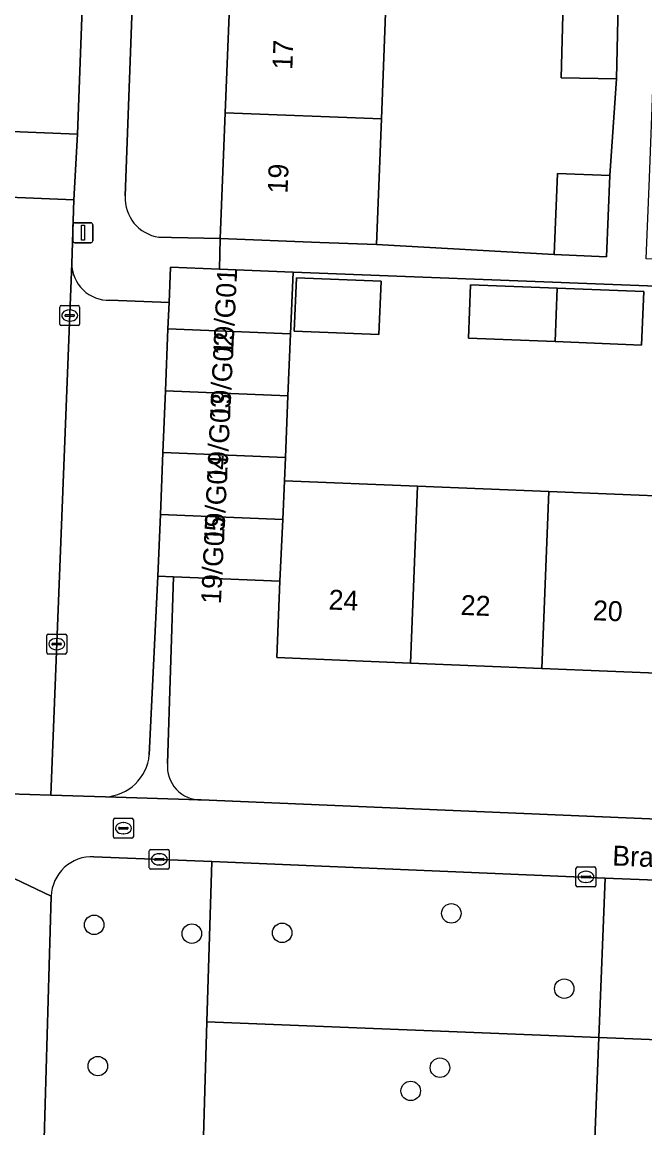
# Model space of a CAD drawing. Extents: x 160732 to 162107, y 387428 to 388479.
# Drawn here: x 161554.7 to 161585.9, y 387874.9 to 387930.4 of the extents above; entities that cross this region are included whole.
import ezdxf

# ---------------------------------------------------------------- set-up
doc = ezdxf.new("R2010")
doc.units = 0
for name, color, linetype in [('IMGEO_Boom', 7, 'Continuous'), ('IMGEO_Brandkraan', 7, 'Continuous'), ('IMGEO_Erf', 7, 'Continuous'), ('IMGEO_Groenvoorziening', 7, 'Continuous'), ('IMGEO_Kolk', 7, 'Continuous'), ('IMGEO_Lichtmast', 7, 'Continuous'), ('IMGEO_Openbare_ruimte_label', 7, 'Continuous'), ('IMGEO_Pand', 7, 'Continuous'), ('IMGEO_Pand_nummerreeks', 7, 'Continuous'), ('IMGEO_Parkeervlak_open', 7, 'Continuous'), ('IMGEO_Rijbaan_lokaal_open', 7, 'Continuous'), ('IMGEO_Voetpad_open', 7, 'Continuous')]:
    doc.layers.add(name, color=color, linetype=linetype)

msp = doc.modelspace()

# ---------------------------------------------------------------- linework, layer by layer
at = {"layer": 'IMGEO_Boom'}
for centre in [(161576.235, 387885.651), (161558.31, 387885.075), (161563.214, 387884.635), (161567.746, 387884.672), (161581.899, 387881.872), (161558.495, 387877.987), (161575.662, 387877.905), (161574.197, 387876.741)]:
    msp.add_circle(centre, 0.489, dxfattribs=at)
at = {"layer": 'IMGEO_Brandkraan'}
for p, q in [((161559.277, 387889.498), (161559.277, 387890.35)), ((161559.352, 387890.424), (161560.204, 387890.424)), ((161559.765, 387890.204), (161559.79, 387890.204)), ((161560.278, 387890.35), (161560.278, 387889.498)), ((161559.536, 387889.918), (161559.536, 387889.93)), ((161559.974, 387889.881), (161559.576, 387889.881)), ((161559.579, 387889.967), (161559.977, 387889.967)), ((161559.788, 387889.644), (161559.763, 387889.644)), ((161560.02, 387889.93), (161560.02, 387889.918)), ((161560.204, 387889.424), (161559.352, 387889.424))]:
    msp.add_line(p, q, dxfattribs=at)
for points in [[(161559.277, 387889.498), (161559.277, 387890.35)], [(161559.352, 387890.424), (161560.204, 387890.424)], [(161560.278, 387890.35), (161560.278, 387889.498)], [(161560.204, 387889.424), (161559.352, 387889.424)]]:
    msp.add_lwpolyline(points, dxfattribs=at)
for centre, radius, start, end in [((161559.354, 387890.348), 0.0765, 91.552, 178.448), ((161559.354, 387890.348), 0.0765, 91.552, 178.448), ((161560.202, 387890.348), 0.0765, 1.552, 88.448), ((161560.202, 387890.348), 0.0765, 1.552, 88.448), ((161559.354, 387889.5), 0.0765, 181.552, 268.448), ((161559.354, 387889.5), 0.0765, 181.552, 268.448), ((161559.576, 387889.927), 0.0403, 85.8775, 175.7526), ((161559.573, 387889.917), 0.0366, 178.938, 274.7102), ((161559.977, 387889.924), 0.043, 264.8664, 352.4533), ((161559.981, 387889.929), 0.0386, 1.7309, 96.639), ((161560.202, 387889.5), 0.0765, 271.552, 358.448), ((161560.202, 387889.5), 0.0765, 271.552, 358.448)]:
    msp.add_arc(centre, radius, start, end, dxfattribs=at)
for centre, major_axis, ratio, start_param, end_param in [((161559.764, 387889.924), (-0.387, 0.002), 0.722429, 4.712389, 7.853982), ((161559.789, 387889.924), (-0.39, 0.002), 0.717154, 1.570796, 4.712389)]:
    msp.add_ellipse(centre, major_axis=major_axis, ratio=ratio, start_param=start_param, end_param=end_param, dxfattribs=at)
at = {"layer": 'IMGEO_Erf'}
for points in [[(161562.02, 387979.852), (161559.873, 387921.652)], [(161561.55, 387919.584), (161562.199, 387919.57), (161564.642, 387919.515), (161564.888, 387925.826), (161565.129, 387932.017), (161565.37, 387938.208), (161565.611, 387944.399), (161565.852, 387950.59), (161566.094, 387956.781)], [(161572.97, 387931.712), (161572.729, 387925.521), (161572.483, 387919.209), (161581.392, 387918.718), (161581.567, 387922.785), (161584.196, 387922.672), (161584.52, 387927.523), (161581.753, 387927.586), (161581.838, 387931.367)], [(161607.248, 387896.871), (161600.539, 387897.143), (161593.95, 387897.41), (161587.361, 387897.677), (161580.771, 387897.945), (161574.182, 387898.212), (161567.472, 387898.484), (161567.628, 387902.319), (161562.294, 387902.535), (161561.99, 387893.171)], [(161563.683, 387891.347), (161605.141, 387889.589), (161605.217, 387889.587)]]:
    msp.add_lwpolyline(points, dxfattribs=at)
for points in [[(161607.851, 387913.352), (161601.138, 387913.588), (161601.243, 387916.561), (161568.289, 387917.831), (161568.163, 387914.729), (161568.037, 387911.626), (161567.911, 387908.523), (161567.864, 387907.354), (161574.542, 387907.083), (161581.131, 387906.816), (161587.721, 387906.549), (161594.31, 387906.282), (161600.9, 387906.014), (161602.612, 387905.945), (161604.609, 387905.864), (161604.677, 387907.954), (161607.673, 387907.809)], [(161568.348, 387914.87), (161568.456, 387917.549), (161572.706, 387917.378), (161572.599, 387914.699)], [(161581.437, 387914.345), (161577.095, 387914.519), (161577.203, 387917.198), (161581.545, 387917.024), (161585.886, 387916.85), (161585.779, 387914.171)]]:
    msp.add_lwpolyline(points, close=True, dxfattribs=at)
for centre, radius, start, end in [((161561.841, 387921.534), 1.972, 176.578, 261.5012), ((161563.651, 387893.015), 1.668, 174.6185, 271.1152)]:
    msp.add_arc(centre, radius, start, end, dxfattribs=at)
at = {"layer": 'IMGEO_Groenvoorziening'}
for points in [[(161557.589, 387872.42), (161563.732, 387872.169), (161563.971, 387880.208), (161564.211, 387888.247), (161558.291, 387888.495)], [(161556.156, 387886.506), (161555.794, 387874.342)]]:
    msp.add_lwpolyline(points, dxfattribs=at)
for points in [[(161583.631, 387879.426), (161583.948, 387887.42), (161564.211, 387888.247), (161563.971, 387880.208)], [(161605.305, 387878.566), (161605.622, 387886.559), (161583.948, 387887.42), (161583.631, 387879.426)], [(161583.311, 387871.368), (161583.631, 387879.426), (161563.971, 387880.208), (161563.732, 387872.169)], [(161604.965, 387870.483), (161605.305, 387878.566), (161583.631, 387879.426), (161583.311, 387871.368)]]:
    msp.add_lwpolyline(points, close=True, dxfattribs=at)
msp.add_arc((161558.207, 387886.445), 2.052, 87.6467, 178.2981, dxfattribs=at)
at = {"layer": 'IMGEO_Kolk'}
for p, q in [((161556.656, 387916.152), (161557.508, 387916.152)), ((161556.581, 387915.226), (161556.581, 387916.078)), ((161556.84, 387915.646), (161556.84, 387915.658)), ((161557.278, 387915.609), (161556.88, 387915.609)), ((161556.883, 387915.695), (161557.281, 387915.695)), ((161557.069, 387915.932), (161557.094, 387915.932)), ((161557.324, 387915.658), (161557.324, 387915.646)), ((161557.582, 387916.078), (161557.582, 387915.226)), ((161557.508, 387915.152), (161556.656, 387915.152)), ((161557.092, 387915.372), (161557.067, 387915.372)), ((161555.932, 387898.736), (161555.932, 387899.588)), ((161556.007, 387899.662), (161556.859, 387899.662)), ((161556.933, 387899.588), (161556.933, 387898.736)), ((161556.191, 387899.156), (161556.191, 387899.168)), ((161556.629, 387899.119), (161556.231, 387899.119)), ((161556.234, 387899.205), (161556.632, 387899.205)), ((161556.42, 387899.442), (161556.445, 387899.442)), ((161556.675, 387899.168), (161556.675, 387899.156)), ((161556.859, 387898.662), (161556.007, 387898.662)), ((161556.443, 387898.882), (161556.418, 387898.882)), ((161561.079, 387887.935), (161561.079, 387888.787)), ((161561.154, 387888.861), (161562.006, 387888.861)), ((161561.381, 387888.404), (161561.779, 387888.404)), ((161561.567, 387888.641), (161561.592, 387888.641)), ((161562.08, 387888.787), (161562.08, 387887.935)), ((161562.006, 387887.861), (161561.154, 387887.861)), ((161561.338, 387888.355), (161561.338, 387888.367)), ((161561.776, 387888.318), (161561.378, 387888.318)), ((161561.59, 387888.081), (161561.565, 387888.081)), ((161561.822, 387888.367), (161561.822, 387888.355)), ((161582.488, 387887.055), (161582.488, 387887.907)), ((161582.563, 387887.981), (161583.415, 387887.981)), ((161583.489, 387887.907), (161583.489, 387887.055)), ((161582.747, 387887.475), (161582.747, 387887.487)), ((161583.185, 387887.438), (161582.787, 387887.438)), ((161582.79, 387887.524), (161583.188, 387887.524)), ((161582.976, 387887.761), (161583.001, 387887.761)), ((161583.231, 387887.487), (161583.231, 387887.475)), ((161583.415, 387886.981), (161582.563, 387886.981)), ((161582.999, 387887.201), (161582.974, 387887.201))]:
    msp.add_line(p, q, dxfattribs=at)
for points in [[(161556.656, 387916.152), (161557.508, 387916.152)], [(161556.581, 387915.226), (161556.581, 387916.078)], [(161557.582, 387916.078), (161557.582, 387915.226)], [(161557.508, 387915.152), (161556.656, 387915.152)], [(161555.932, 387898.736), (161555.932, 387899.588)], [(161556.007, 387899.662), (161556.859, 387899.662)], [(161556.933, 387899.588), (161556.933, 387898.736)], [(161556.859, 387898.662), (161556.007, 387898.662)], [(161561.079, 387887.935), (161561.079, 387888.787)], [(161561.154, 387888.861), (161562.006, 387888.861)], [(161562.08, 387888.787), (161562.08, 387887.935)], [(161562.006, 387887.861), (161561.154, 387887.861)], [(161582.488, 387887.055), (161582.488, 387887.907)], [(161582.563, 387887.981), (161583.415, 387887.981)], [(161583.489, 387887.907), (161583.489, 387887.055)], [(161583.415, 387886.981), (161582.563, 387886.981)]]:
    msp.add_lwpolyline(points, dxfattribs=at)
for centre, radius, start, end in [((161556.658, 387916.076), 0.0765, 91.552, 178.448), ((161556.658, 387916.076), 0.0765, 91.552, 178.448), ((161557.506, 387916.076), 0.0765, 1.552, 88.448), ((161557.506, 387916.076), 0.0765, 1.552, 88.448), ((161556.88, 387915.655), 0.0403, 85.8775, 175.7526), ((161556.877, 387915.645), 0.0366, 178.938, 274.7102), ((161557.281, 387915.652), 0.043, 264.8664, 352.4533), ((161557.285, 387915.657), 0.0386, 1.7309, 96.639), ((161556.658, 387915.228), 0.0765, 181.552, 268.448), ((161556.658, 387915.228), 0.0765, 181.552, 268.448), ((161557.506, 387915.228), 0.0765, 271.552, 358.448), ((161557.506, 387915.228), 0.0765, 271.552, 358.448), ((161556.009, 387899.586), 0.0765, 91.552, 178.448), ((161556.009, 387899.586), 0.0765, 91.552, 178.448), ((161556.857, 387899.586), 0.0765, 1.552, 88.448), ((161556.857, 387899.586), 0.0765, 1.552, 88.448), ((161556.231, 387899.165), 0.0403, 85.8775, 175.7526), ((161556.228, 387899.155), 0.0366, 178.938, 274.7102), ((161556.632, 387899.162), 0.043, 264.8664, 352.4533), ((161556.636, 387899.167), 0.0386, 1.7309, 96.639), ((161556.009, 387898.738), 0.0765, 181.552, 268.448), ((161556.009, 387898.738), 0.0765, 181.552, 268.448), ((161556.857, 387898.738), 0.0765, 271.552, 358.448), ((161556.857, 387898.738), 0.0765, 271.552, 358.448), ((161561.156, 387888.785), 0.0765, 91.552, 178.448), ((161561.156, 387888.785), 0.0765, 91.552, 178.448), ((161561.378, 387888.364), 0.0403, 85.8775, 175.7526), ((161561.783, 387888.366), 0.0386, 1.7309, 96.639), ((161562.004, 387888.785), 0.0765, 1.552, 88.448), ((161562.004, 387888.785), 0.0765, 1.552, 88.448), ((161561.156, 387887.937), 0.0765, 181.552, 268.448), ((161561.156, 387887.937), 0.0765, 181.552, 268.448), ((161561.375, 387888.354), 0.0366, 178.938, 274.7102), ((161561.779, 387888.361), 0.043, 264.8664, 352.4533), ((161562.004, 387887.937), 0.0765, 271.552, 358.448), ((161562.004, 387887.937), 0.0765, 271.552, 358.448), ((161582.565, 387887.905), 0.0765, 91.552, 178.448), ((161582.565, 387887.905), 0.0765, 91.552, 178.448), ((161583.413, 387887.905), 0.0765, 1.552, 88.448), ((161583.413, 387887.905), 0.0765, 1.552, 88.448), ((161582.787, 387887.484), 0.0403, 85.8775, 175.7526), ((161582.784, 387887.474), 0.0366, 178.938, 274.7102), ((161583.188, 387887.481), 0.043, 264.8664, 352.4533), ((161583.192, 387887.486), 0.0386, 1.7309, 96.639), ((161582.565, 387887.057), 0.0765, 181.552, 268.448), ((161582.565, 387887.057), 0.0765, 181.552, 268.448), ((161583.413, 387887.057), 0.0765, 271.552, 358.448), ((161583.413, 387887.057), 0.0765, 271.552, 358.448)]:
    msp.add_arc(centre, radius, start, end, dxfattribs=at)
for centre, major_axis, ratio, start_param, end_param in [((161557.068, 387915.652), (-0.387, 0.002), 0.722429, 4.712389, 7.853982), ((161557.093, 387915.652), (-0.39, 0.002), 0.717154, 1.570796, 4.712389), ((161556.419, 387899.162), (-0.387, 0.002), 0.722429, 4.712389, 7.853982), ((161556.444, 387899.162), (-0.39, 0.002), 0.717154, 1.570796, 4.712389), ((161561.566, 387888.361), (-0.387, 0.002), 0.722429, 4.712389, 7.853982), ((161561.591, 387888.361), (-0.39, 0.002), 0.717154, 1.570796, 4.712389), ((161582.975, 387887.481), (-0.387, 0.002), 0.722429, 4.712389, 7.853982), ((161583, 387887.481), (-0.39, 0.002), 0.717154, 1.570796, 4.712389)]:
    msp.add_ellipse(centre, major_axis=major_axis, ratio=ratio, start_param=start_param, end_param=end_param, dxfattribs=at)
at = {"layer": 'IMGEO_Lichtmast'}
for p, q in [((161557.248, 387919.406), (161557.248, 387920.206)), ((161557.248, 387920.206), (161557.248, 387919.406)), ((161557.348, 387920.306), (161558.138, 387920.306)), ((161558.138, 387920.306), (161557.348, 387920.306)), ((161558.238, 387920.206), (161558.238, 387919.406)), ((161558.238, 387919.406), (161558.238, 387920.206)), ((161558.138, 387919.306), (161557.348, 387919.306)), ((161557.348, 387919.306), (161558.138, 387919.306))]:
    msp.add_line(p, q, dxfattribs=at)
msp.add_lwpolyline([(161557.668, 387920.181), (161557.818, 387920.181), (161557.818, 387919.431), (161557.668, 387919.431), (161557.668, 387920.181)], dxfattribs=at)
for centre, start, end in [((161557.348, 387920.206), 90, 180), ((161557.348, 387920.206), 90, 180), ((161558.138, 387920.206), 0, 90), ((161558.138, 387920.206), 360, 90), ((161557.348, 387919.406), 180, 270), ((161557.348, 387919.406), 180, 270), ((161558.138, 387919.406), 270, 0), ((161558.138, 387919.406), 270, 0)]:
    msp.add_arc(centre, 0.1, start, end, dxfattribs=at)
at = {"layer": 'IMGEO_Pand'}
for points in [[(161572.729, 387925.521), (161572.97, 387931.712), (161565.129, 387932.017), (161564.888, 387925.826)], [(161581.753, 387927.586), (161584.52, 387927.523), (161584.604, 387931.259), (161581.838, 387931.367)], [(161564.888, 387925.826), (161564.642, 387919.515), (161569.639, 387919.32), (161572.483, 387919.209), (161572.729, 387925.521)], [(161581.567, 387922.785), (161581.392, 387918.718), (161584.021, 387918.605), (161584.196, 387922.672)], [(161564.603, 387917.981), (161562.139, 387918.081), (161562.067, 387916.305), (161562.013, 387914.978), (161568.163, 387914.729), (161568.289, 387917.831)], [(161572.706, 387917.378), (161568.456, 387917.549), (161568.348, 387914.87), (161572.599, 387914.699)], [(161581.545, 387917.024), (161577.203, 387917.198), (161577.095, 387914.519), (161581.437, 387914.345)], [(161585.886, 387916.85), (161581.545, 387917.024), (161581.437, 387914.345), (161585.779, 387914.171)], [(161568.163, 387914.729), (161562.013, 387914.978), (161561.887, 387911.875), (161568.037, 387911.626)], [(161568.037, 387911.626), (161561.887, 387911.875), (161561.762, 387908.773), (161567.911, 387908.523)], [(161567.911, 387908.523), (161561.762, 387908.773), (161561.636, 387905.67), (161567.773, 387905.421), (161567.864, 387907.354)], [(161567.773, 387905.421), (161567.628, 387902.319), (161567.472, 387898.484), (161574.182, 387898.212), (161574.542, 387907.083), (161567.864, 387907.354)], [(161574.182, 387898.212), (161580.771, 387897.945), (161581.131, 387906.816), (161574.542, 387907.083)], [(161587.721, 387906.549), (161581.131, 387906.816), (161580.771, 387897.945), (161587.361, 387897.677)], [(161561.51, 387902.567), (161562.294, 387902.535), (161567.628, 387902.319), (161567.773, 387905.421), (161561.636, 387905.67)]]:
    msp.add_lwpolyline(points, close=True, dxfattribs=at)
at = {"layer": 'IMGEO_Parkeervlak_open'}
for points in [[(161557.185, 387918.257), (161556.135, 387891.588), (161558.878, 387891.502)], [(161561.076, 387893.602), (161561.51, 387902.567), (161561.636, 387905.67), (161561.762, 387908.773), (161561.887, 387911.875), (161562.013, 387914.978), (161562.067, 387916.305), (161559.099, 387916.421)]]:
    msp.add_lwpolyline(points, dxfattribs=at)
for centre, radius, start, end in [((161559.041, 387918.276), 1.856, 180.6012, 271.7819), ((161558.766, 387893.819), 2.32, 272.7633, 354.6243)]:
    msp.add_arc(centre, radius, start, end, dxfattribs=at)
at = {"layer": 'IMGEO_Rijbaan_lokaal_open'}
for points in [[(161492.938, 388004.061), (161492.756, 388000), (161489.979, 387927.472), (161496.848, 387927.196), (161500, 387927.069), (161502.944, 387926.951), (161544.321, 387925.286), (161547.751, 387925.148), (161550.416, 387925.041), (161557.467, 387924.757), (161559.656, 387983.388)], [(161550.843, 387891.754), (161556.135, 387891.588), (161557.185, 387918.257), (161557.287, 387921.455), (161550.384, 387921.739), (161550.214, 387917.744), (161550.058, 387914.077), (161549.567, 387902.525), (161549.161, 387893.605)]]:
    msp.add_lwpolyline(points, dxfattribs=at)
at = {"layer": 'IMGEO_Voetpad_open'}
for points in [[(161560.333, 388001.515), (161560.277, 388000), (161559.656, 387983.388), (161557.467, 387924.757), (161557.287, 387921.455), (161557.185, 387918.257)], [(161559.873, 387921.652), (161562.02, 387979.852)], [(161584.604, 387931.259), (161584.52, 387927.523), (161584.196, 387922.672), (161584.021, 387918.605), (161581.392, 387918.718), (161572.483, 387919.209), (161569.639, 387919.32), (161564.642, 387919.515), (161564.603, 387917.981), (161568.289, 387917.831), (161601.243, 387916.561), (161607.956, 387916.324), (161608.015, 387917.755), (161605.089, 387917.875), (161600.093, 387918.069), (161597.228, 387918.18), (161588.637, 387918.381), (161586.008, 387918.494), (161586.183, 387922.56), (161586.364, 387927.412), (161586.448, 387931.131)], [(161550.384, 387921.739), (161557.287, 387921.455), (161557.467, 387924.757), (161550.416, 387925.041), (161547.751, 387925.148), (161544.321, 387925.286)], [(161559.099, 387916.421), (161562.067, 387916.305), (161562.139, 387918.081), (161564.603, 387917.981), (161564.642, 387919.515), (161562.199, 387919.57), (161561.55, 387919.584)], [(161562.294, 387902.535), (161561.51, 387902.567), (161561.076, 387893.602)], [(161561.99, 387893.171), (161562.294, 387902.535)], [(161563.683, 387891.347), (161563.574, 387891.34), (161558.878, 387891.502), (161556.135, 387891.588), (161550.843, 387891.754), (161550.814, 387891.752), (161544.716, 387892.018), (161544.666, 387892.026), (161501.277, 387893.831), (161498.531, 387893.912), (161495.56, 387894.033), (161490.424, 387894.241), (161490.391, 387894.237), (161484.013, 387894.54), (161483.955, 387894.552), (161453.189, 387895.897), (161455.016, 387892.757), (161459.618, 387892.562), (161461.074, 387892.502), (161466.664, 387892.27), (161484.675, 387891.518), (161490.619, 387891.27)], [(161558.878, 387891.502), (161563.574, 387891.34), (161563.683, 387891.347)], [(161622.138, 387891.005), (161620.594, 387890.648), (161615.909, 387890.891), (161615.836, 387889.324), (161611.907, 387889.442), (161611.655, 387889.441), (161605.217, 387889.587), (161605.141, 387889.589), (161563.683, 387891.347)], [(161558.291, 387888.495), (161564.211, 387888.247), (161583.948, 387887.42), (161605.622, 387886.559), (161613.061, 387886.264)], [(161555.794, 387874.342), (161556.156, 387886.506), (161553.194, 387887.912), (161552.82, 387874.526)], [(161553.194, 387887.912), (161556.156, 387886.506)]]:
    msp.add_lwpolyline(points, dxfattribs=at)
for centre, radius, start, end in [((161561.841, 387921.534), 1.972, 176.578, 261.5012), ((161559.041, 387918.276), 1.856, 180.6012, 271.7819), ((161558.766, 387893.819), 2.32, 272.7633, 354.6243), ((161563.651, 387893.015), 1.668, 174.6185, 271.1152), ((161558.207, 387886.445), 2.052, 87.6467, 178.2981)]:
    msp.add_arc(centre, radius, start, end, dxfattribs=at)

# ---------------------------------------------------------------- texts
at = {"layer": 'IMGEO_Openbare_ruimte_label'}
msp.add_text('Brasschaatpad', height=1, rotation=357.6498, dxfattribs=at).set_placement((161584.298, 387888.058))
at = {"layer": 'IMGEO_Pand_nummerreeks'}
for s, rotation, p in [('17', 87.7693, (161568.254, 387927.976)), ('19', 87.7693, (161568.012, 387921.761)), ('19/G01', 87.2037, (161565.279, 387913.629)), ('19/G02', 87.2037, (161565.122, 387910.423)), ('19/G03', 87.2037, (161564.972, 387907.34)), ('19/G04', 87.2037, (161564.821, 387904.25)), ('19/G05', 87.2037, (161564.67, 387901.16)), ('24', 357.6778, (161570.063, 387900.901)), ('22', 357.6778, (161576.69, 387900.632)), ('20', 357.6778, (161583.325, 387900.364))]:
    msp.add_text(s, height=1, rotation=rotation, dxfattribs=at).set_placement(p)

doc.saveas('drawing.dxf')
